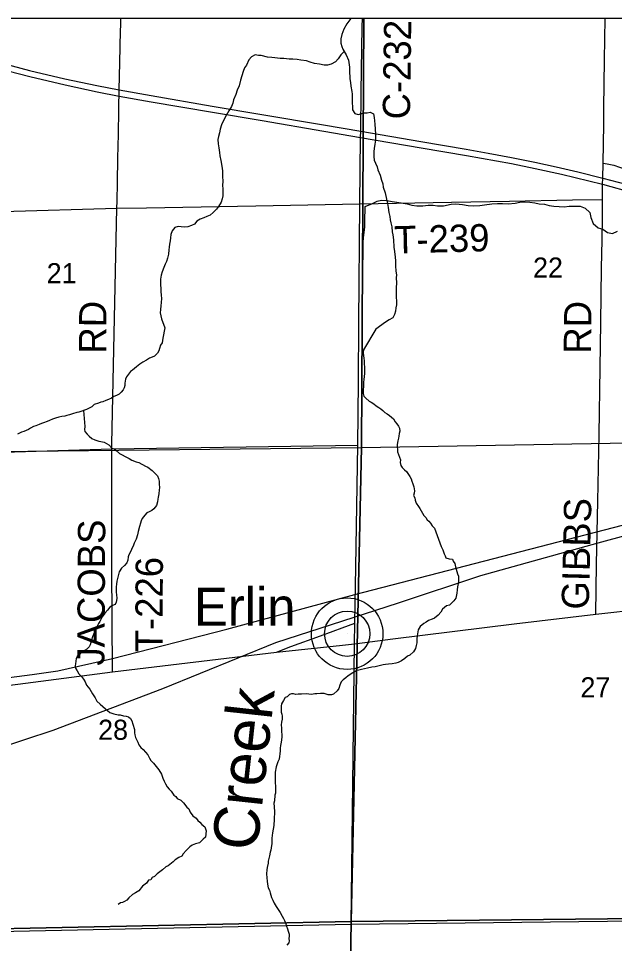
# Model space of a CAD drawing. Extents: x -8.5 to 18.7, y -20.3 to 7.
# Drawn here: x 4.267 to 6.749, y 3.087 to 6.938 of the extents above; entities that cross this region are included whole.
import ezdxf

# ---------------------------------------------------------------- set-up
doc = ezdxf.new("R2010")
doc.units = 0
for name, color, linetype in [('Default', 7, 'Continuous'), ('GM_X_Corporation', 7, 'Continuous'), ('GM_X_County_Road', 7, 'Continuous'), ('GM_X_County_Road_Text', 7, 'Continuous'), ('GM_X_Interstate_Route', 7, 'Continuous'), ('GM_X_Minor_River', 7, 'Continuous'), ('GM_X_Minor_River_Text', 7, 'Continuous'), ('GM_X_Rail_Line', 7, 'Continuous'), ('GM_X_Section', 7, 'Continuous'), ('GM_X_Section_Text', 7, 'Continuous'), ('GM_X_State_Route', 7, 'Continuous'), ('GM_X_Township_Road', 7, 'Continuous'), ('GM_X_Township_Road_Text', 7, 'Continuous'), ('GM_X_Unincorporated', 7, 'Continuous'), ('GM_X_Unincorporated_Location', 7, 'Continuous'), ('GM_X_Unincorporated_Text', 7, 'Continuous'), ('SH_Cut_Line', 7, 'Continuous')]:
    doc.layers.add(name, color=color, linetype=linetype)

msp = doc.modelspace()

# ---------------------------------------------------------------- linework, layer by layer
at = {"layer": 'Default'}
for points in [[(5.7052, 6.938), (3.6931, 6.938), (3.6732, 5.1302), (5.695, 5.1526)], [(7.7208, 6.938), (5.7052, 6.938), (5.695, 5.1526), (7.6869, 5.1871)]]:
    msp.add_lwpolyline(points, close=True, dxfattribs=at)
at = {"layer": 'GM_X_Corporation'}
msp.add_lwpolyline([(3.6318, 1.1236), (5.043, 1.1473), (5.1251, 1.1484), (7.5383, 1.181), (7.59, 1.1818), (9.5569, 1.2131), (11.5871, 1.2389), (11.6132, 2.2462), (11.64, 3.2551), (11.6653, 4.2586), (11.6686, 4.5917), (11.6689, 4.6186), (11.6732, 5.0475), (11.7049, 6.938), (-0.1911, 6.938)], dxfattribs=at)
at = {"layer": 'GM_X_County_Road'}
for points in [[(5.6659, 4.3348), (5.668, 4.4204), (5.6719, 4.6559), (5.6803, 5.1619), (5.6837, 5.425), (5.6842, 5.6729), (5.6884, 6.1666), (5.6917, 6.4428), (5.6922, 6.4685), (5.6946, 6.6325), (5.699, 6.9029), (5.6996, 6.938)], [(0.7693, 6.0699), (1.3029, 6.084), (1.6634, 6.093), (2.0307, 6.1019), (2.3741, 6.1074), (2.7167, 6.1104), (3.2055, 6.1201), (3.5324, 6.1263), (3.6112, 6.1272), (3.6448, 6.1236), (3.674, 6.1184), (3.7012, 6.1142), (3.7156, 6.1125), (3.7306, 6.1123), (3.8222, 6.1118), (3.9078, 6.113), (3.977, 6.1161), (4.0481, 6.1195), (4.1119, 6.127), (4.2011, 6.135), (4.6772, 6.1482), (4.8009, 6.1501), (5.2551, 6.1587), (5.6884, 6.1666)], [(5.1255, 1.1473), (5.1307, 1.71), (5.1363, 2.1065), (5.1381, 2.1247), (5.1389, 2.1285), (5.1398, 2.1338), (5.1421, 2.1376), (5.1491, 2.1474), (5.1537, 2.1511), (5.5936, 2.163), (5.6353, 2.1639), (5.6522, 3.168), (5.6659, 4.3348)]]:
    msp.add_lwpolyline(points, dxfattribs=at)
at = {"layer": 'GM_X_Interstate_Route'}
for points in [[(4.1832, 6.7563), (4.3135, 6.7219), (4.4601, 6.6871), (4.5934, 6.6587), (4.6862, 6.6404), (4.8192, 6.6169), (5.0744, 6.5733), (5.2806, 6.5387), (5.5376, 6.4949), (5.6922, 6.4685), (5.9424, 6.4259), (6.1317, 6.3936), (6.2225, 6.3777), (6.3197, 6.3597), (6.4171, 6.3401), (6.5062, 6.3206), (6.5964, 6.2996), (6.7004, 6.2739), (6.7966, 6.2478)], [(4.1793, 6.7309), (4.3145, 6.696), (4.4612, 6.6612), (4.5944, 6.6328), (4.686, 6.615), (4.8202, 6.591), (5.0754, 6.5474), (5.2816, 6.5128), (5.5386, 6.469), (5.6917, 6.4428), (5.9434, 6.4), (6.1327, 6.3677), (6.3207, 6.3338), (6.4181, 6.3142), (6.5277, 6.2897), (6.6997, 6.2477), (6.8274, 6.2128)]]:
    msp.add_lwpolyline(points, dxfattribs=at)
at = {"layer": 'GM_X_Minor_River'}
for points in [[(5.6518, 6.938), (5.634, 6.916), (5.6221, 6.8934), (5.6134, 6.8707), (5.61, 6.8533), (5.6089, 6.835), (5.6133, 6.822), (5.6176, 6.8097), (5.6324, 6.7866), (5.6419, 6.7651), (5.646, 6.7354), (5.6457, 6.7217), (5.6474, 6.6874), (5.6502, 6.6713), (5.6514, 6.6561), (5.6556, 6.6347), (5.6562, 6.6225), (5.6565, 6.6012), (5.6571, 6.5874), (5.6575, 6.5707), (5.6581, 6.5577), (5.6677, 6.5431), (5.6821, 6.5383), (5.7065, 6.5446), (5.7195, 6.5452), (5.7317, 6.548), (5.746, 6.5408), (5.7488, 6.5263), (5.7493, 6.5119), (5.7506, 6.4981), (5.7525, 6.4775), (5.7537, 6.457), (5.7532, 6.4311), (5.7507, 6.4151), (5.7481, 6.3969), (5.7463, 6.384), (5.7467, 6.3642), (5.7487, 6.3489), (5.7538, 6.3359), (5.7604, 6.3206), (5.764, 6.3075), (5.7727, 6.2853), (5.7792, 6.2646), (5.7843, 6.2493), (5.7863, 6.2363), (5.7943, 6.2126), (5.7999, 6.1858), (5.8034, 6.1682), (5.8061, 6.1514)], [(5.6235, 6.8005), (5.6096, 6.7863), (5.5979, 6.7705), (5.587, 6.7578), (5.5686, 6.7475), (5.554, 6.7439), (5.5403, 6.7442), (5.5214, 6.7476), (5.5001, 6.7503), (5.4819, 6.756), (5.4661, 6.7616), (5.4425, 6.7643), (5.4281, 6.7669), (5.4091, 6.768), (5.3946, 6.7683), (5.3726, 6.771), (5.3566, 6.772), (5.3346, 6.774), (5.3224, 6.775), (5.3042, 6.7768), (5.2785, 6.7834), (5.2663, 6.7844), (5.2534, 6.7862), (5.2373, 6.7781), (5.2271, 6.7653), (5.2169, 6.7442), (5.209, 6.7322), (5.2035, 6.7171), (5.1914, 6.6808), (5.1857, 6.658), (5.1777, 6.6391), (5.1728, 6.621), (5.1633, 6.5991), (5.1593, 6.5854), (5.1537, 6.5711), (5.1427, 6.553), (5.1317, 6.5342), (5.1207, 6.5138), (5.1128, 6.4957), (5.1071, 6.4768), (5.1038, 6.4616), (5.1005, 6.4472), (5.098, 6.4336), (5.0992, 6.416), (5.1019, 6.3992), (5.1039, 6.3802), (5.1059, 6.3664), (5.1094, 6.3473), (5.1135, 6.3236), (5.117, 6.3038), (5.1173, 6.2802), (5.1177, 6.2604), (5.1174, 6.2421), (5.1179, 6.2284), (5.1185, 6.2162), (5.1182, 6.1995), (5.1157, 6.1866), (5.1109, 6.173), (5.1007, 6.1556), (5.0913, 6.1436), (5.0781, 6.1302), (5.065, 6.1198), (5.0512, 6.1132), (5.0389, 6.1081), (5.0236, 6.1023), (5.0098, 6.0949), (4.9997, 6.0822), (4.9874, 6.0763), (4.9721, 6.0713), (4.9599, 6.0692), (4.9454, 6.0703), (4.9325, 6.072), (4.9187, 6.0677), (4.9078, 6.0542), (4.9022, 6.0391), (4.9005, 6.0254), (4.8987, 6.0125), (4.8962, 5.9989), (4.8945, 5.9867), (4.8935, 5.9746), (4.8916, 5.9563), (4.8883, 5.9404), (4.8843, 5.9268), (4.878, 5.9147), (4.8732, 5.9019), (4.8652, 5.8837), (4.862, 5.8701), (4.8586, 5.8526), (4.8584, 5.8405), (4.8582, 5.8275), (4.8595, 5.8153), (4.8607, 5.8016), (4.862, 5.7856), (4.8633, 5.7726), (4.8615, 5.7559), (4.8597, 5.7422), (4.8587, 5.727), (4.8577, 5.7133), (4.8597, 5.7004), (4.8633, 5.6881), (4.8772, 5.65)], [(5.7008, 5.9009), (5.701, 5.9207), (5.7019, 5.945), (5.7028, 5.9655), (5.7029, 5.9845), (5.7023, 6.0058), (5.704, 6.0248), (5.7064, 6.0483), (5.7089, 6.0688), (5.7092, 6.1129), (5.7109, 6.1357), (5.711, 6.1554), (5.7407, 6.1681), (5.7605, 6.1771), (5.7795, 6.1815), (5.8007, 6.1798), (5.8227, 6.1758), (5.8424, 6.1733), (5.8614, 6.1709), (5.8856, 6.1661), (5.9045, 6.1614), (5.9258, 6.1582), (5.9508, 6.1588), (5.9728, 6.1608), (5.9933, 6.1607), (6.0123, 6.1582), (6.0373, 6.158), (6.0692, 6.1646), (6.0882, 6.166), (6.1155, 6.1642), (6.1397, 6.1595), (6.161, 6.1578), (6.1883, 6.159), (6.208, 6.1619), (6.2384, 6.1662), (6.2612, 6.1683), (6.2832, 6.1674), (6.3067, 6.1664), (6.3348, 6.1692), (6.3553, 6.1729), (6.3766, 6.175), (6.3971, 6.174), (6.4168, 6.1701), (6.4357, 6.1669), (6.4577, 6.1644), (6.4774, 6.1589), (6.4963, 6.1565), (6.5183, 6.1555), (6.5396, 6.1546), (6.5608, 6.1567), (6.6056, 6.1563), (6.6268, 6.1478), (6.6456, 6.1301), (6.6508, 6.1096), (6.6597, 6.0852), (6.6816, 6.0668), (6.7005, 6.0613), (6.7201, 6.0474), (6.7406, 6.0427), (6.7611, 6.0524)], [(5.8061, 6.1514), (5.8096, 6.1308), (5.8131, 6.114), (5.8144, 6.1003), (5.818, 6.088), (5.8215, 6.0712), (5.8234, 6.0499), (5.8262, 6.0369), (5.8289, 6.017), (5.8306, 5.9858), (5.8326, 5.9682), (5.8352, 5.9446), (5.8372, 5.9286), (5.8376, 5.908), (5.8387, 5.8859), (5.8408, 5.8714), (5.8405, 5.8584), (5.8409, 5.8371), (5.8398, 5.8173), (5.8394, 5.7938), (5.8399, 5.7785), (5.8411, 5.761), (5.8408, 5.7458), (5.8391, 5.7329), (5.8366, 5.72), (5.8333, 5.7056), (5.8262, 5.692), (5.8108, 5.6831), (5.7954, 5.6735), (5.7553, 5.6445)], [(4.8772, 5.65), (4.8678, 5.6078), (4.8669, 5.5979), (4.8653, 5.5881), (4.8591, 5.5775), (4.8544, 5.5647), (4.8513, 5.5541), (4.8458, 5.5443), (4.8336, 5.533), (4.8244, 5.5285), (4.8122, 5.5234), (4.8, 5.5151), (4.7855, 5.5077), (4.7725, 5.4995), (4.7587, 5.4875), (4.7426, 5.474), (4.7342, 5.468), (4.725, 5.4575), (4.7165, 5.4462), (4.7126, 5.4363), (4.7101, 5.4204), (4.71, 5.4106), (4.7076, 5.4), (4.703, 5.3917), (4.6953, 5.3826), (4.6861, 5.3744), (4.6754, 5.3684), (4.6647, 5.364), (4.6548, 5.358), (4.6418, 5.3521), (4.6312, 5.3484), (4.619, 5.3425), (4.6098, 5.3403), (4.6007, 5.3366), (4.5824, 5.3307), (4.5732, 5.3217), (4.5618, 5.3157), (4.5511, 5.3098), (4.5191, 5.2995), (4.5107, 5.2981), (4.4925, 5.2929), (4.4795, 5.2885), (4.4681, 5.2856), (4.4597, 5.2827), (4.4483, 5.2805), (4.4354, 5.2784), (4.4209, 5.274), (4.4095, 5.2695), (4.3965, 5.2644), (4.3866, 5.2607), (4.3714, 5.2548), (4.363, 5.2518), (4.3531, 5.2481), (4.3401, 5.2429), (4.3302, 5.2393), (4.318, 5.2333), (4.3089, 5.2273), (4.2898, 5.2184), (4.2799, 5.2163), (4.2631, 5.2081)], [(5.7553, 5.6445), (5.7033, 5.5586), (5.7032, 5.5472), (5.7038, 5.5335), (5.7052, 5.5236), (5.7066, 5.513), (5.7072, 5.5001), (5.7078, 5.4864), (5.7075, 5.4606), (5.7066, 5.4477), (5.7049, 5.4348), (5.7041, 5.4242), (5.7038, 5.4029), (5.703, 5.3946), (5.7027, 5.3764), (5.7049, 5.3665), (5.7139, 5.358), (5.7274, 5.3457), (5.7365, 5.3411), (5.747, 5.3334), (5.756, 5.3257), (5.7673, 5.318), (5.7756, 5.3126), (5.7846, 5.3064), (5.7929, 5.298), (5.8027, 5.2926), (5.8125, 5.2849), (5.8282, 5.271), (5.8357, 5.2596), (5.8432, 5.2511), (5.8499, 5.2404), (5.8544, 5.232), (5.855, 5.2199), (5.8518, 5.21), (5.8509, 5.1994), (5.8493, 5.1911), (5.8462, 5.1805), (5.8445, 5.1653), (5.8444, 5.1539), (5.845, 5.1456), (5.8456, 5.1342), (5.8501, 5.1235), (5.8537, 5.1121), (5.8574, 5.1006), (5.8565, 5.09), (5.8587, 5.0771), (5.8654, 5.0687), (5.8744, 5.0595), (5.8834, 5.0518), (5.8916, 5.0403), (5.8968, 5.0319), (5.9028, 5.022), (5.905, 5.0121), (5.9094, 5.0014), (5.913, 4.9884), (5.9152, 4.9801), (5.9159, 4.9717), (5.9142, 4.9618), (5.9119, 4.9528), (5.9171, 4.9428), (5.9185, 4.933), (5.9229, 4.9208), (5.9333, 4.907), (5.9385, 4.8978), (5.9445, 4.8886), (5.9549, 4.8695), (5.9632, 4.8611), (5.9684, 4.8512), (5.9766, 4.8458), (5.9834, 4.8374), (5.9901, 4.8267), (5.9998, 4.8159), (6.027, 4.7397), (6.0345, 4.726), (6.0403, 4.71), (6.0433, 4.7016), (6.047, 4.6924), (6.0606, 4.6885), (6.0742, 4.6868), (6.0779, 4.6784), (6.0846, 4.6692), (6.0875, 4.6555), (6.0948, 4.6266), (6.1, 4.6167), (6.0989, 4.5924), (6.0949, 4.5727), (6.094, 4.5591), (6.0931, 4.5454), (6.0883, 4.5249), (6.0798, 4.5144), (6.0614, 4.4964), (6.0492, 4.4927), (6.0332, 4.4792), (6.0262, 4.4671), (6.0147, 4.4544), (5.9993, 4.4416), (5.9894, 4.4379), (5.9742, 4.4313), (5.9643, 4.4253), (5.9551, 4.4193), (5.9398, 4.4066)], [(4.5383, 5.3057), (4.5442, 5.24), (4.5418, 5.2271), (4.5432, 5.2187), (4.5529, 5.208), (4.5619, 5.1996), (4.5725, 5.1896), (4.5853, 5.1841), (4.5936, 5.1818), (4.6019, 5.1786), (4.6103, 5.1778), (4.6246, 5.1738), (4.6337, 5.1684), (4.6435, 5.1638), (4.6562, 5.15), (4.666, 5.1461), (4.6743, 5.1399), (4.6886, 5.1276), (4.6991, 5.1222), (4.7112, 5.1152), (4.7285, 5.1059), (4.7399, 5.0997), (4.758, 5.0927), (4.7678, 5.0895), (4.7965, 5.0748), (4.8063, 5.0702), (4.8243, 5.0563), (4.8386, 5.041), (4.8468, 5.034), (4.8505, 5.0234), (4.8527, 5.012), (4.8533, 5.0013), (4.8539, 4.9846), (4.8538, 4.9763), (4.8521, 4.9596), (4.8496, 4.9459), (4.8473, 4.9368), (4.8464, 4.9255), (4.8416, 4.9111), (4.8316, 4.8975), (4.8224, 4.89), (4.8117, 4.8841), (4.8018, 4.8804), (4.7941, 4.8698), (4.7818, 4.8571), (4.7779, 4.8472), (4.7748, 4.8366), (4.7716, 4.823), (4.7661, 4.8026), (4.7629, 4.7889), (4.7573, 4.77), (4.7488, 4.7534), (4.7449, 4.7413), (4.7395, 4.7315), (4.7363, 4.7232), (4.7263, 4.7051), (4.7239, 4.6967), (4.723, 4.6831), (4.719, 4.6717), (4.7083, 4.6605), (4.6968, 4.65), (4.6868, 4.6341), (4.6844, 4.6235), (4.6772, 4.5963), (4.6755, 4.5826), (4.6739, 4.5728), (4.6738, 4.5606), (4.6744, 4.5485), (4.6751, 4.5401), (4.6771, 4.5234), (4.6747, 4.5082), (4.6693, 4.4984), (4.6586, 4.494), (4.6479, 4.488), (4.6379, 4.4752), (4.6271, 4.4624), (4.6156, 4.4466), (4.6055, 4.4277), (4.6008, 4.4194), (4.5954, 4.4081), (4.5861, 4.39), (4.5822, 4.3809), (4.5752, 4.3643), (4.5712, 4.3506), (4.5665, 4.331), (4.5618, 4.3226), (4.5518, 4.3129), (4.5427, 4.3069), (4.5312, 4.3025), (4.5197, 4.2897), (4.5113, 4.2822), (4.5074, 4.2739), (4.5041, 4.2519), (4.504, 4.2436), (4.5054, 4.2329), (4.5113, 4.2222), (4.5188, 4.21), (4.5293, 4.1985), (4.5375, 4.1878), (4.545, 4.1771), (4.5509, 4.1633)], [(5.9398, 4.4066), (5.932, 4.3938), (5.928, 4.3687), (5.9263, 4.3551), (5.9253, 4.3384), (5.9237, 4.3278), (5.9198, 4.3157), (5.912, 4.3021), (5.8967, 4.2871), (5.8875, 4.2834), (5.8761, 4.2744), (5.8615, 4.2639), (5.8478, 4.2565), (5.8386, 4.2543), (5.8227, 4.2514), (5.8083, 4.2508), (5.7953, 4.2487), (5.7862, 4.248), (5.7695, 4.2436), (5.752, 4.2385), (5.7383, 4.2371), (5.7208, 4.2335), (5.7079, 4.2314), (5.695, 4.2285), (5.6851, 4.2248), (5.6767, 4.2241), (5.6599, 4.2145), (5.64, 4.201), (5.6301, 4.1935), (5.6194, 4.1853), (5.6109, 4.1763), (5.6047, 4.1634), (5.6007, 4.1483), (5.5946, 4.1392), (5.5785, 4.1257), (5.5701, 4.1228), (5.5564, 4.1229), (5.5398, 4.1277), (5.5254, 4.1278), (5.5102, 4.1272), (5.5011, 4.1266), (5.4874, 4.1244), (5.476, 4.1253), (5.4662, 4.1262), (5.4457, 4.1256), (5.4313, 4.125), (5.4222, 4.1244), (5.4131, 4.1268), (5.4047, 4.1268), (5.3964, 4.1239), (5.3856, 4.1149), (5.3773, 4.1112), (5.3703, 4.0984), (5.3626, 4.0855), (5.3617, 4.0749), (5.3608, 4.0628), (5.3614, 4.0506), (5.3643, 4.0415), (5.3657, 4.0331), (5.3656, 4.0217), (5.3624, 4.0089), (5.3608, 3.9982), (5.3621, 3.9838), (5.3627, 3.9694), (5.3641, 3.9557), (5.3632, 3.9458), (5.3607, 3.9254), (5.359, 3.911), (5.3566, 3.9003), (5.3565, 3.8912), (5.3556, 3.8761), (5.354, 3.867), (5.3523, 3.8541), (5.3477, 3.8443), (5.3437, 3.8314), (5.3398, 3.8231), (5.3365, 3.8003), (5.3364, 3.7905), (5.3362, 3.7707), (5.3368, 3.7601), (5.3381, 3.7381), (5.338, 3.7297), (5.3371, 3.713), (5.3354, 3.7047), (5.3329, 3.6819), (5.3305, 3.6721), (5.3319, 3.6561), (5.3339, 3.6356), (5.332, 3.6053), (5.3302, 3.578), (5.3278, 3.5636), (5.3253, 3.5476), (5.3237, 3.5363), (5.3228, 3.5264), (5.3225, 3.5036), (5.3201, 3.4862), (5.3177, 3.4756), (5.3153, 3.4673), (5.3121, 3.4521), (5.3073, 3.4302), (5.3064, 3.4218)], [(4.5509, 4.1633), (4.5569, 4.1542), (4.5643, 4.1457), (4.5755, 4.1266), (4.5867, 4.1098), (4.5941, 4.0968), (4.6076, 4.0838), (4.6182, 4.0738), (4.6294, 4.0645), (4.6377, 4.0569), (4.6475, 4.0484), (4.6641, 4.0429), (4.6822, 4.0389), (4.6906, 4.0396), (4.7042, 4.0357), (4.7163, 4.0332), (4.7254, 4.0309), (4.7337, 4.0239), (4.7396, 4.0148), (4.744, 4.0011), (4.7506, 3.9782), (4.7504, 3.9638), (4.7518, 3.9554), (4.754, 3.9455), (4.7599, 3.9333), (4.7644, 3.9249), (4.7681, 3.915), (4.7763, 3.9035), (4.7868, 3.8951), (4.7958, 3.8836), (4.8055, 3.8728), (4.8122, 3.8584), (4.8182, 3.8492), (4.8302, 3.8384), (4.8511, 3.8109), (4.8623, 3.7918), (4.8689, 3.7757), (4.8741, 3.7628), (4.8793, 3.7521), (4.886, 3.7399), (4.8949, 3.7292), (4.9032, 3.7215), (4.9136, 3.7047), (4.9227, 3.7), (4.9286, 3.6916), (4.943, 3.6838), (4.9542, 3.6731), (4.9684, 3.6555), (4.9767, 3.6478), (4.9826, 3.6341), (4.9938, 3.6195), (5.0066, 3.6095), (5.0141, 3.5988), (5.0231, 3.5926), (5.0313, 3.5827), (5.0426, 3.5727), (5.0485, 3.5567), (5.0459, 3.5294), (5.0367, 3.5211), (5.0214, 3.5061), (5.0046, 3.5025), (4.9902, 3.4966), (4.981, 3.4898), (4.9649, 3.4741), (4.9526, 3.4605), (4.9471, 3.4507), (4.9357, 3.4448), (4.9197, 3.4358), (4.912, 3.4276), (4.8905, 3.4111), (4.8814, 3.4059), (4.8668, 3.3939), (4.8454, 3.3774), (4.8331, 3.3661), (4.824, 3.3617), (4.8178, 3.3526), (4.8094, 3.3505), (4.801, 3.3384), (4.7841, 3.3257), (4.768, 3.3069), (4.7542, 3.2987), (4.742, 3.2912), (4.7267, 3.2769), (4.719, 3.2671), (4.709, 3.2619), (4.7007, 3.2582), (4.6923, 3.2568), (4.6823, 3.2493)], [(5.3064, 3.4218), (5.3032, 3.4036), (5.3016, 3.3938), (5.3006, 3.3771), (5.3019, 3.3604), (5.3033, 3.3467), (5.3047, 3.3338), (5.3068, 3.3186), (5.312, 3.3101), (5.3156, 3.298), (5.3215, 3.2789), (5.3267, 3.2682), (5.3318, 3.2553), (5.3408, 3.2415), (5.349, 3.2285), (5.3572, 3.2163), (5.3654, 3.2018), (5.3713, 3.1918), (5.375, 3.1827), (5.3795, 3.1728), (5.3831, 3.1598), (5.3868, 3.1491), (5.3897, 3.1392), (5.3941, 3.1263), (5.394, 3.1179), (5.3924, 3.1088), (5.3945, 3.099), (5.3929, 3.0899), (5.3852, 3.0801)]]:
    msp.add_lwpolyline(points, dxfattribs=at)
at = {"layer": 'GM_X_Rail_Line'}
for points in [[(3.3492, 3.6263), (4.4113, 3.9753), (4.8681, 4.1485), (5.3383, 4.3406), (5.8491, 4.5056), (6.1923, 4.6193), (6.6809, 4.7548), (6.9366, 4.825), (7.6892, 5.0264), (8.5879, 5.2635), (9.4613, 5.4827), (11.0096, 5.9016), (11.7084, 6.0715), (12.7137, 6.343), (13.3579, 6.5187), (14.1524, 6.7238), (14.6912, 6.8722), (14.936, 6.938)], [(3.8129, 4.1403), (4.3242, 4.207), (4.4317, 4.2229), (4.6591, 4.2738), (5.1343, 4.3961), (5.6672, 4.5409), (6.9377, 4.8691), (7.6692, 5.0633), (8.6247, 5.3078), (9.4518, 5.5207), (10.9979, 5.9173), (11.7143, 6.0969), (12.7059, 6.3644), (13.315, 6.5285), (14.1271, 6.7413), (14.6717, 6.8937), (14.8429, 6.938)]]:
    msp.add_lwpolyline(points, dxfattribs=at)
at = {"layer": 'GM_X_Section'}
for points in [[(7.6869, 5.1871), (7.6532, 3.1997), (5.6525, 3.1789), (5.695, 5.1526)], [(5.695, 5.1526), (5.6525, 3.1789), (3.6457, 3.1367), (3.6732, 5.1302)], [(7.6532, 3.1997), (7.5973, 1.189), (7.5458, 1.1869), (5.621, 1.1642), (5.6525, 3.1789)], [(5.6525, 3.1789), (5.621, 1.1642), (5.5445, 1.1632), (3.628, 1.1349), (3.6457, 3.1367)]]:
    msp.add_lwpolyline(points, close=True, dxfattribs=at)
at = {"layer": 'GM_X_State_Route'}
for points in [[(5.616, 4.3295), (5.6659, 4.3348), (5.8263, 4.3556), (6.3306, 4.4184), (6.6709, 4.458), (7.0678, 4.5031), (7.6765, 4.5738), (7.6844, 4.5747)], [(3.6828, 4.0897), (4.1248, 4.1491), (4.6583, 4.2176), (5.341, 4.3001), (5.616, 4.3295)]]:
    msp.add_lwpolyline(points, dxfattribs=at)
at = {"layer": 'GM_X_Township_Road'}
for p, q in [((4.6932, 6.9107), (4.6938, 6.938)), ((4.6559, 5.1669), (4.6772, 6.1482)), ((4.6447, 3.1469), (5.6522, 3.168)), ((5.6522, 3.168), (7.6448, 3.1907)), ((3.6371, 3.1258), (4.6447, 3.1469))]:
    msp.add_line(p, q, dxfattribs=at)
for points in [[(6.7046, 6.5642), (6.7067, 6.7662), (6.7095, 6.938)], [(4.6857, 6.5906), (4.686, 6.615), (4.6862, 6.6404), (4.6888, 6.7553), (4.6927, 6.8865), (4.6932, 6.9107)], [(4.6772, 6.1482), (4.6783, 6.1781), (4.6794, 6.2552), (4.6814, 6.3562), (4.6833, 6.456), (4.6853, 6.5561), (4.6857, 6.5906)], [(6.7013, 6.3356), (6.7039, 6.4975), (6.7046, 6.5642)], [(6.6989, 6.184), (6.6997, 6.2477), (6.7004, 6.2739), (6.7013, 6.3356)], [(6.7013, 6.3356), (6.7191, 6.3335), (6.7463, 6.3274), (6.77, 6.3198), (6.7952, 6.3101), (6.8435, 6.2852), (6.8724, 6.2696), (6.9015, 6.2575), (6.9435, 6.2439), (6.9973, 6.2284), (7.0815, 6.2044), (7.1133, 6.1958), (7.1291, 6.1947)], [(5.6884, 6.1666), (6.071, 6.1734), (6.3118, 6.1775), (6.5747, 6.1827), (6.6989, 6.184)], [(6.6709, 4.458), (6.6743, 4.6668), (6.6798, 4.9294), (6.6854, 5.2066), (6.6893, 5.484), (6.6924, 5.6711), (6.6951, 5.9004), (6.697, 6.015), (6.6987, 6.1138), (6.6989, 6.184)], [(1.651, 5.0905), (3.6645, 5.116), (4.6555, 5.1469), (5.6803, 5.1619)], [(4.6583, 4.2176), (4.6566, 4.6543), (4.6555, 5.1469), (4.6559, 5.1669)], [(5.341, 4.3001), (5.4018, 4.324), (5.5244, 4.3686), (5.668, 4.4204)]]:
    msp.add_lwpolyline(points, dxfattribs=at)
at = {"layer": 'GM_X_Unincorporated'}
for radius in [0.1488, 0.0943]:
    msp.add_circle((5.636, 4.3771), radius, dxfattribs=at)
at = {"layer": 'GM_X_Unincorporated_Location'}
msp.add_line((5.636, 4.3771), (5.636, 4.3771), dxfattribs=at)
at = {"layer": 'SH_Cut_Line'}
msp.add_lwpolyline([(18.7413, -10.9039), (18.7413, 6.938), (-8.4587, 6.938)], dxfattribs=at)

# ---------------------------------------------------------------- texts
at = {"layer": 'GM_X_County_Road_Text'}
msp.add_text('C-232', height=0.11364, rotation=89.1731, dxfattribs=at).set_placement((5.8972, 6.5173))
at = {"layer": 'GM_X_Minor_River_Text'}
msp.add_text('Creek', height=0.18951, rotation=83.7512, dxfattribs=at).set_placement((5.2609, 3.4685))
at = {"layer": 'GM_X_Section_Text'}
for s, p in [('22', (6.4098, 5.8593)), ('21', (4.3848, 5.8359)), ('27', (6.6073, 4.112)), ('28', (4.599, 3.9353))]:
    msp.add_text(s, height=0.08371, rotation=0, dxfattribs=at).set_placement(p)
at = {"layer": 'GM_X_Township_Road_Text'}
for s, rotation, p in [('T-239', 1.4043, (5.833, 5.9597)), ('RD', 89.6661, (4.6326, 5.5428)), ('RD', 89.4452, (6.651, 5.5422)), ('GIBBS', 88.5979, (6.6418, 4.4763)), ('JACOBS', 89.6298, (4.6251, 4.2438)), ('T-226', 89.7193, (4.867, 4.2992))]:
    msp.add_text(s, height=0.11364, rotation=rotation, dxfattribs=at).set_placement(p)
at = {"layer": 'GM_X_Unincorporated_Text'}
msp.add_text('Erlin', height=0.15795, rotation=0, dxfattribs=at).set_placement((4.9981, 4.4101))

doc.saveas('drawing.dxf')
